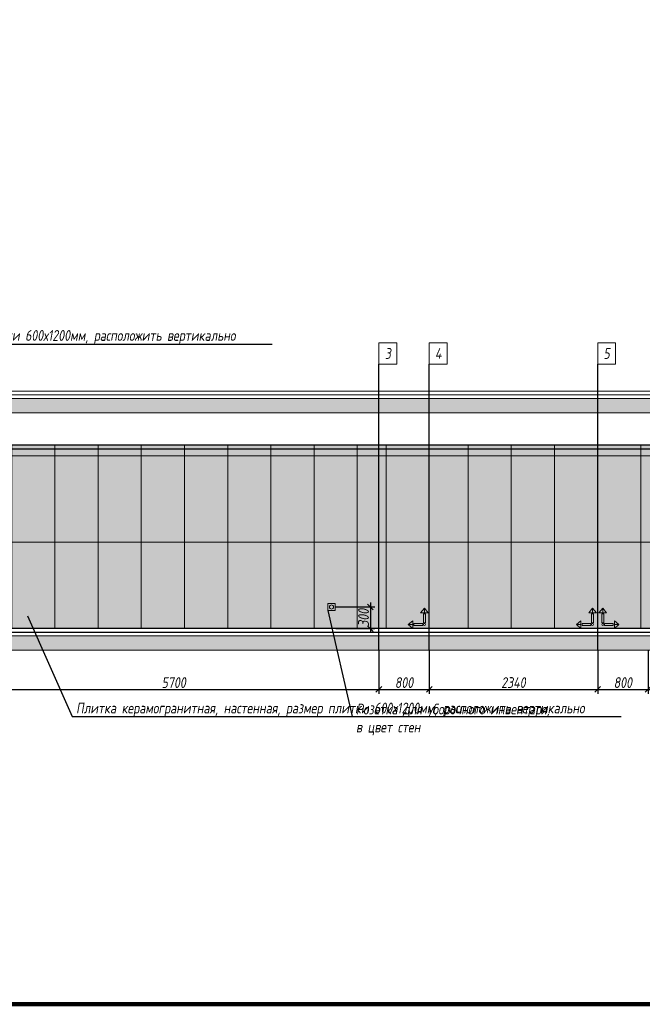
# Model space of a CAD drawing. Header units: millimetres. Extents: x -76220005 to 7466349, y -86687 to 22351.
# Tile 340 of 493: x 176016 to 184666, y -10017 to 3671. Entities that reach past the tile are written whole.
import ezdxf
from ezdxf import colors
from ezdxf.entities.mleader import LeaderData, LeaderLine
from ezdxf.math import Vec2, Vec3

# ---------------------------------------------------------------- set-up
doc = ezdxf.new("R2010")
doc.units = ezdxf.units.MM
doc.linetypes.add('DASHDOT', pattern=[25.4, 12.7, -6.35, 0, -6.35])
doc.layers.get('Defpoints').update_dxf_attribs({"color": 31})
for name, color, linetype, lineweight in [('A-DETL-GENF', 7, 'Continuous', 5), ('dim_pot', 183, 'Continuous', 9), ('nadpisi_v_tablice', 7, 'Continuous', 9), ('Отделка стен', 253, 'Continuous', 0)]:
    doc.layers.add(name, color=color, linetype=linetype, lineweight=lineweight)
doc.layers.add('dim_razv', color=7, linetype='DASHDOT', lineweight=9, true_color=0x285228)
doc.layers.add('pol', color=7, linetype='Continuous', lineweight=15, true_color=0x55666d)
doc.styles.add('fl_iso paper', font='isocpeur.ttf', dxfattribs={"width": 0.8, "oblique": 10})
doc.styles.add('In tre', font='isocpeur.ttf', dxfattribs={"width": 0.8, "oblique": 10})
doc.dimstyles.new('In tre 1_50', dxfattribs={"dimtxt": 150, "dimasz": 80, "dimexe": 60, "dimexo": 10, "dimgap": 20, "dimtad": 1, "dimdec": 0, "dimrnd": 5, "dimzin": 0, "dimdsep": 46, "dimtxsty": 'fl_iso paper', "dimblk": 'OBLIQUE', "dimcen": 0, "dimdle": 60, "dimadec": 0, "dimazin": 0, "dimtfac": 1, "dimtdec": 0, "dimtofl": 0, "dimtmove": 1, "dimatfit": 1, "dimfxl": 40, "dimtolj": 1, "dimtzin": 0, "dimarcsym": 1})

# ---------------------------------------------------------------- blocks, each defined once
blk = doc.blocks.new('_Oblique')
at = {"color": 0, "linetype": 'ByBlock', "lineweight": -2}
blk.add_line((-0.5, -0.5), (0.5, 0.5), dxfattribs=at)
blk = doc.blocks.new('*D123')
at = {"layer": 'Defpoints', "color": 0, "linetype": 'ByBlock', "transparency": 16777216}
for p in [(175306, -5093), (181006, -5093), (181006, -5639)]:
    blk.add_point(p, dxfattribs=at)
at = {"layer": 'dim_razv', "color": 0, "linetype": 'ByBlock', "lineweight": -2, "transparency": 16777216}
for p, q in [((175306, -5103), (175306, -5699)), ((181006, -5103), (181006, -5699)), ((175246, -5639), (181066, -5639))]:
    blk.add_line(p, q, dxfattribs=at)
at = {"layer": 'dim_razv', "color": 0, "linetype": 'ByBlock', "lineweight": -2, "transparency": 16777216, "xscale": 80, "yscale": 80, "zscale": 80, "rotation": 180}
blk.add_blockref('_Oblique', (175306, -5639), dxfattribs=at)
at = {"layer": 'dim_razv', "color": 0, "linetype": 'ByBlock', "lineweight": -2, "transparency": 16777216, "xscale": 80, "yscale": 80, "zscale": 80}
blk.add_blockref('_Oblique', (181006, -5639), dxfattribs=at)
at = {"layer": 'dim_razv', "color": 0, "linetype": 'ByBlock', "transparency": 16777216, "insert": (178156, -5544), "char_height": 150, "attachment_point": 5, "style": 'fl_iso paper'}
blk.add_mtext('\\A1;5700', dxfattribs=at)
blk = doc.blocks.new('*D124')
at = {"layer": 'Defpoints', "color": 0, "linetype": 'ByBlock', "transparency": 16777216}
for p in [(181006, -5093), (181706, -5093), (181706, -5639)]:
    blk.add_point(p, dxfattribs=at)
at = {"layer": 'dim_razv', "color": 0, "linetype": 'ByBlock', "lineweight": -2, "transparency": 16777216}
for p, q in [((181006, -5103), (181006, -5699)), ((181706, -5103), (181706, -5699)), ((180946, -5639), (181766, -5639))]:
    blk.add_line(p, q, dxfattribs=at)
at = {"layer": 'dim_razv', "color": 0, "linetype": 'ByBlock', "lineweight": -2, "transparency": 16777216, "xscale": 80, "yscale": 80, "zscale": 80, "rotation": 180}
blk.add_blockref('_Oblique', (181006, -5639), dxfattribs=at)
at = {"layer": 'dim_razv', "color": 0, "linetype": 'ByBlock', "lineweight": -2, "transparency": 16777216, "xscale": 80, "yscale": 80, "zscale": 80}
blk.add_blockref('_Oblique', (181706, -5639), dxfattribs=at)
at = {"layer": 'dim_razv', "color": 0, "linetype": 'ByBlock', "transparency": 16777216, "insert": (181356, -5544), "char_height": 150, "attachment_point": 5, "style": 'fl_iso paper'}
blk.add_mtext('\\A1;800', dxfattribs=at)
blk = doc.blocks.new('*D215')
at = {"layer": 'Defpoints', "color": 0, "linetype": 'ByBlock', "transparency": 16777216}
for p in [(180398, -4493), (180398, -4793), (180888, -4793)]:
    blk.add_point(p, dxfattribs=at)
at = {"layer": 'dim_razv', "color": 0, "linetype": 'ByBlock', "lineweight": -2, "transparency": 16777216}
for p, q in [((180408, -4493), (180948, -4493)), ((180888, -4433), (180888, -4853)), ((180408, -4793), (180948, -4793))]:
    blk.add_line(p, q, dxfattribs=at)
at = {"layer": 'dim_razv', "color": 0, "linetype": 'ByBlock', "lineweight": -2, "transparency": 16777216, "xscale": 80, "yscale": 80, "zscale": 80}
for p, rotation in [((180888, -4493), 90), ((180888, -4793), 270)]:
    blk.add_blockref('_Oblique', p, dxfattribs=dict(at, rotation=rotation))
at = {"layer": 'dim_razv', "color": 0, "linetype": 'ByBlock', "transparency": 16777216, "insert": (180793, -4643), "char_height": 150, "attachment_point": 5, "rotation": 90, "style": 'fl_iso paper'}
blk.add_mtext('\\A1;300', dxfattribs=at)
blk = doc.blocks.new('*D387')
at = {"layer": 'Defpoints', "color": 0, "linetype": 'ByBlock', "transparency": 16777216}
for p in [(181706, -5093), (184046, -5093), (184046, -5639)]:
    blk.add_point(p, dxfattribs=at)
at = {"layer": 'dim_razv', "color": 0, "linetype": 'ByBlock', "lineweight": -2, "transparency": 16777216}
for p, q in [((181706, -5103), (181706, -5699)), ((184046, -5103), (184046, -5699)), ((181646, -5639), (184106, -5639))]:
    blk.add_line(p, q, dxfattribs=at)
at = {"layer": 'dim_razv', "color": 0, "linetype": 'ByBlock', "lineweight": -2, "transparency": 16777216, "xscale": 80, "yscale": 80, "zscale": 80, "rotation": 180}
blk.add_blockref('_Oblique', (181706, -5639), dxfattribs=at)
at = {"layer": 'dim_razv', "color": 0, "linetype": 'ByBlock', "lineweight": -2, "transparency": 16777216, "xscale": 80, "yscale": 80, "zscale": 80}
blk.add_blockref('_Oblique', (184046, -5639), dxfattribs=at)
at = {"layer": 'dim_razv', "color": 0, "linetype": 'ByBlock', "transparency": 16777216, "insert": (182876, -5544), "char_height": 150, "attachment_point": 5, "style": 'fl_iso paper'}
blk.add_mtext('\\A1;2340', dxfattribs=at)
blk = doc.blocks.new('*D388')
at = {"layer": 'Defpoints', "color": 0, "linetype": 'ByBlock', "transparency": 16777216}
for p in [(184046, -5093), (184746, -5093), (184746, -5639)]:
    blk.add_point(p, dxfattribs=at)
at = {"layer": 'dim_razv', "color": 0, "linetype": 'ByBlock', "lineweight": -2, "transparency": 16777216}
for p, q in [((184046, -5103), (184046, -5699)), ((184746, -5103), (184746, -5699)), ((183986, -5639), (184806, -5639))]:
    blk.add_line(p, q, dxfattribs=at)
at = {"layer": 'dim_razv', "color": 0, "linetype": 'ByBlock', "lineweight": -2, "transparency": 16777216, "xscale": 80, "yscale": 80, "zscale": 80, "rotation": 180}
blk.add_blockref('_Oblique', (184046, -5639), dxfattribs=at)
at = {"layer": 'dim_razv', "color": 0, "linetype": 'ByBlock', "lineweight": -2, "transparency": 16777216, "xscale": 80, "yscale": 80, "zscale": 80}
blk.add_blockref('_Oblique', (184746, -5639), dxfattribs=at)
at = {"layer": 'dim_razv', "color": 0, "linetype": 'ByBlock', "transparency": 16777216, "insert": (184396, -5544), "char_height": 150, "attachment_point": 5, "style": 'fl_iso paper'}
blk.add_mtext('\\A1;800', dxfattribs=at)
blk = doc.blocks.new('1')
at = {"layer": 'pol', "linetype": 'ByBlock'}
h = blk.add_hatch(color=1, dxfattribs=at)
h.paths.add_polyline_path([(35776, 73135), (35803, 73135), (35803, 73259), (35776, 73259)])
h.paths.add_polyline_path([(35790, 73275), (35843, 73275), (35790, 73338)])
h.paths.add_polyline_path([(35790, 73275), (35736, 73275), (35790, 73338)])
edge = h.paths.add_edge_path()
edge.add_arc((35790, 73111), 13.4, 0, 360)
h = blk.add_hatch(color=1, dxfattribs=at)
h.paths.add_polyline_path([(35813, 73097), (35813, 73124), (35937, 73124), (35937, 73097)])
h.paths.add_polyline_path([(35952, 73111), (35952, 73164), (36016, 73111)])
h.paths.add_polyline_path([(35952, 73111), (35952, 73057), (36016, 73111)])
at = {"layer": 'pol', "color": 1, "linetype": 'ByBlock'}
for points in [[(35790, 73275), (35736, 73275), (35790, 73338), (35790, 73275)], [(35790, 73275), (35843, 73275), (35790, 73338), (35790, 73275)], [(35952, 73111), (35952, 73164), (36016, 73111), (35952, 73111)], [(35952, 73111), (35952, 73057), (36016, 73111), (35952, 73111)]]:
    blk.add_lwpolyline(points, dxfattribs=at)
for points in [[(35776, 73135), (35803, 73135), (35803, 73259), (35776, 73259)], [(35813, 73097), (35813, 73124), (35937, 73124), (35937, 73097)]]:
    blk.add_lwpolyline(points, close=True, dxfattribs=at)
blk.add_circle((35790, 73111), 13.4, dxfattribs=at)

msp = doc.modelspace()

# ---------------------------------------------------------------- hatches: boundary and pattern name
at = {"layer": 'A-DETL-GENF'}
h = msp.add_hatch(dxfattribs=at)
h.set_pattern_fill('ANSI35', color=256, scale=20, style=0)
h.paths.add_polyline_path([(253226, -1792.9), (253226, -1592.9), (152547.4, -1592.9), (152547.4, -1792.9)])
h.paths.add_polyline_path([(260386, -4892.9), (260386, -5092.9), (310754.9, -5092.9), (310754.9, -4892.9)])
h.paths.add_polyline_path([(253226, -5092.9), (253226, -4892.9), (152547.4, -4892.9), (152547.4, -5092.9)])
at = {"layer": 'dim_razv', "true_color": 0xeceae4, "transparency": 33554687}
h = msp.add_hatch(dxfattribs=at)
h.set_pattern_fill('AR-SAND', color=254, scale=3, angle=315)
h.set_pattern_definition([(352.5, (120932.77, 10341.21), (100.42605, 107.214405), [0, -115.824, 0, -129.54, 0, -123.825]), (322.5, (120932.77, 10341.21), (247.41986, 56.70328), [0, -62.484, 0, -104.394, 0, -40.005]), (282.5, (120866.5, 10407.49), (168.09969, -167.48995), [0, -38.1, 0, -137.16, 0, -179.07]), (272.5, (120866.5, 10407.49), (209.26523, -114.68433), [0, -19.05, 0, -89.916, 0, -102.87])])
h.paths.add_polyline_path([(153406, -2242.9), (153686, -2242.9), (153686, -4792.9), (153406, -4792.9)])
h.paths.add_polyline_path([(154736, -4792.9), (154736, -2242.9), (161596, -2242.9), (161596, -4792.9), (156686, -4792.9), (156686, -2592.9), (155236, -2592.9), (155236, -4792.9)])
h.paths.add_polyline_path([(156936, -4742.9), (157736, -4742.9), (157736, -4092.9), (156936, -4092.9)], flags=16)
h.paths.add_polyline_path([(163296, -4792.9), (163296, -2242.9), (191086, -2242.9), (191086, -4792.9), (170186, -4792.9), (170186, -2592.9), (168736, -2592.9), (168736, -4792.9), (165916, -4792.9), (165916, -2612.9), (163956, -2612.9), (163956, -4792.9)])
h.paths.add_polyline_path([(170586, -4742.9), (171386, -4742.9), (171386, -4092.9), (170586, -4092.9)], flags=16)
h.paths.add_polyline_path([(192596, -4792.9), (192596, -2592.9), (191086, -2592.9), (191086, -2242.9), (193191, -2242.9), (193191, -4792.9)])
h.paths.add_polyline_path([(194891, -4792.9), (194891, -2242.9), (206566, -2242.9), (206566, -4792.9), (206166, -4792.9), (206166, -2592.9), (204716, -2592.9), (204716, -4792.9), (197446, -4792.9), (197446, -2612.9), (195486, -2612.9), (195486, -4792.9)])
h.paths.add_polyline_path([(203611, -4742.9), (204411, -4742.9), (204411, -4092.9), (203611, -4092.9)], flags=16)
h.paths.add_polyline_path([(207616, -2242.9), (209226, -2242.9), (209226, -4792.9), (207616, -4792.9)])
h.paths.add_polyline_path([(210276, -2242.9), (210436, -2242.9), (210436, -4792.9), (210276, -4792.9)])
h.paths.add_polyline_path([(211486, -2242.9), (215566, -2242.9), (215566, -4792.9), (211486, -4792.9)])
h.paths.add_polyline_path([(216616, -2242.9), (228476, -2242.9), (228476, -4792.9), (216616, -4792.9)])
h.paths.add_polyline_path([(218226, -3362.9), (218976, -3362.9), (218976, -4712.9), (218226, -4712.9)], flags=16)
h.paths.add_polyline_path([(229526, -2242.9), (235726, -2242.9), (235726, -4792.9), (229526, -4792.9)])
h.paths.add_polyline_path([(231061, -3362.9), (231811, -3362.9), (231811, -4712.9), (231061, -4712.9)], flags=16)
h.paths.add_polyline_path([(236776, -4792.9), (245836, -4792.9), (245836, -2242.9), (236776, -2242.9)])
h.paths.add_polyline_path([(246886, -2242.9), (248546, -2242.9), (248546, -4792.9), (246886, -4792.9)])
h.paths.add_polyline_path([(249596, -4792.9), (249596, -2242.9), (252956, -2242.9), (252956, -2292.9), (253226, -2292.9), (253226, -1293.9), (260386, -1293.9), (260386, -2292.9), (260656, -2292.9), (260656, -2242.9), (261746, -2242.9), (261746, -4792.9)])
h.paths.add_polyline_path([(251521, -3362.9), (252271, -3362.9), (252271, -4712.9), (251521, -4712.9)], flags=16)
h.paths.add_polyline_path([(262796, -2242.9), (265136, -2242.9), (265136, -4792.9), (262796, -4792.9)])
h.paths.add_polyline_path([(266186, -2242.9), (270836, -2242.9), (270836, -4792.9), (266186, -4792.9)])
h.paths.add_polyline_path([(267181.5, -3362.9), (267931.5, -3362.9), (267931.5, -4712.9), (267181.5, -4712.9)], flags=16)
h.paths.add_polyline_path([(271886, -2242.9), (275986, -2242.9), (275986, -4792.9), (271886, -4792.9)])
h.paths.add_polyline_path([(277036, -2242.9), (285161, -2242.9), (285161, -4792.9), (277036, -4792.9)])
h.paths.add_polyline_path([(282406.3, -3362.9), (283156.3, -3362.9), (283156.3, -4712.9), (282406.3, -4712.9)], flags=16)
h.paths.add_polyline_path([(286211, -2242.9), (292786, -2242.9), (292786, -4792.9), (286211, -4792.9)])
h.paths.add_polyline_path([(290581.3, -3362.9), (291331.3, -3362.9), (291331.3, -4712.9), (290581.3, -4712.9)], flags=16)
h.paths.add_polyline_path([(293836, -2242.9), (296236, -2242.9), (296236, -4792.9), (293836, -4792.9)])
h.paths.add_polyline_path([(297286, -2242.9), (304516, -2242.9), (304516, -4792.9), (297286, -4792.9)])
h.paths.add_polyline_path([(305566, -2242.9), (306096, -2242.9), (306096, -4792.9), (305566, -4792.9)])
h.paths.add_polyline_path([(307146, -2242.9), (310246, -2242.9), (310246, -4792.9), (307146, -4792.9)])

# ---------------------------------------------------------------- linework, layer by layer
at = {"lineweight": 30}
for points in [[(181006, -5092.9), (181006, -1119.3)], [(181706, -5092.9), (181706, -1119.3)], [(184046, -5092.9), (184046, -1119.3)], [(252956, -2242.9), (153406, -2242.9), (153406, -2292.9), (252956, -2292.9)], [(253226, -4792.9), (153406, -4792.9)], [(153406, -4842.9), (253226, -4842.9)]]:
    msp.add_lwpolyline(points, dxfattribs=at)
at = {"lineweight": 13}
for points in [[(253226, -1492.9), (152547.4, -1492.9), (152547.4, -1542.9), (253226, -1542.9)], [(253226, -1592.9), (152547.4, -1592.9), (152547.4, -1542.9), (253226, -1542.9)], [(253226, -1592.9), (152547.4, -1592.9), (152547.4, -1792.9), (253226, -1792.9)], [(253226, -4892.9), (152547.4, -4892.9), (152547.4, -4842.9), (153206, -4842.9)], [(253226, -4892.9), (152547.4, -4892.9), (152547.4, -5092.9), (253226, -5092.9)], [(153406, -4842.9), (253226, -4842.9)]]:
    msp.add_lwpolyline(points, dxfattribs=at)
at = {"lineweight": 0}
msp.add_lwpolyline([(163296, -4792.9), (163296, -2242.9), (191086, -2242.9), (191086, -4792.9), (170186, -4792.9), (170186, -2592.9), (168736, -2592.9), (168736, -4792.9), (165916, -4792.9), (165916, -2612.9), (163956, -2612.9), (163956, -4792.9)], close=True, dxfattribs=at)
at = {"lineweight": 13}
msp.add_lwpolyline([(180297.6, -4542.9), (180297.6, -4442.9), (180397.6, -4442.9), (180397.6, -4542.9)], close=True, dxfattribs=at)
msp.add_circle((180347.6, -4492.9), 28.4, dxfattribs=at)
at = {"layer": 'Defpoints', "color": 1, "lineweight": 100}
msp.add_lwpolyline([(145825.4, -10016.5), (315237.4, -10016.5), (315237.4, 17359), (145825.4, 17359)], close=True, dxfattribs=at)
at = {"layer": 'dim_pot', "color": 10, "lineweight": 0}
for points in [[(181006, -819.3), (181256, -819.3), (181256, -1119.3), (181006, -1119.3)], [(181706, -819.3), (181956, -819.3), (181956, -1119.3), (181706, -1119.3)], [(184046, -819.3), (184296, -819.3), (184296, -1119.3), (184046, -1119.3)]]:
    msp.add_lwpolyline(points, close=True, dxfattribs=at)
at = {"layer": 'Отделка стен', "transparency": 33554687}
for points in [[(175906, -2242.9), (175906, -2392.9), (176506, -2392.9), (176506, -2242.9)], [(176506, -2242.9), (176506, -2392.9), (177106, -2392.9), (177106, -2242.9)], [(177106, -2242.9), (177106, -2392.9), (177706, -2392.9), (177706, -2242.9)], [(177706, -2242.9), (177706, -2392.9), (178306, -2392.9), (178306, -2242.9)], [(178306, -2242.9), (178306, -2392.9), (178906, -2392.9), (178906, -2242.9)], [(178906, -2242.9), (178906, -2392.9), (179506, -2392.9), (179506, -2242.9)], [(179506, -2242.9), (179506, -2392.9), (180106, -2392.9), (180106, -2242.9)], [(180106, -2242.9), (180106, -2392.9), (180706, -2392.9), (180706, -2242.9)], [(180706, -2242.9), (180706, -2392.9), (181106, -2392.9), (181106, -2242.9)], [(181106, -2242.9), (181106, -2392.9), (182246, -2392.9), (182246, -2242.9)], [(182246, -2242.9), (182246, -2392.9), (182846, -2392.9), (182846, -2242.9)], [(182846, -2242.9), (182846, -2392.9), (183446, -2392.9), (183446, -2242.9)], [(183446, -2242.9), (183446, -2392.9), (184046, -2392.9), (184046, -2242.9)], [(184046, -2242.9), (184046, -2392.9), (184646, -2392.9), (184646, -2242.9)], [(184646, -2242.9), (184646, -2392.9), (184896, -2392.9), (184896, -2242.9)], [(175906, -2392.9), (175906, -3592.9), (176506, -3592.9), (176506, -2392.9)], [(176506, -2392.9), (176506, -3592.9), (177106, -3592.9), (177106, -2392.9)], [(177106, -2392.9), (177106, -3592.9), (177706, -3592.9), (177706, -2392.9)], [(177706, -2392.9), (177706, -3592.9), (178306, -3592.9), (178306, -2392.9)], [(178306, -2392.9), (178306, -3592.9), (178906, -3592.9), (178906, -2392.9)], [(178906, -2392.9), (178906, -3592.9), (179506, -3592.9), (179506, -2392.9)], [(179506, -2392.9), (179506, -3592.9), (180106, -3592.9), (180106, -2392.9)], [(180106, -2392.9), (180106, -3592.9), (180706, -3592.9), (180706, -2392.9)], [(180706, -2392.9), (180706, -3592.9), (181106, -3592.9), (181106, -2392.9)], [(181106, -2392.9), (181106, -3592.9), (182246, -3592.9), (182246, -2392.9)], [(182246, -2392.9), (182246, -3592.9), (182846, -3592.9), (182846, -2392.9)], [(182846, -2392.9), (182846, -3592.9), (183446, -3592.9), (183446, -2392.9)], [(183446, -2392.9), (183446, -3592.9), (184046, -3592.9), (184046, -2392.9)], [(184046, -2392.9), (184046, -3592.9), (184646, -3592.9), (184646, -2392.9)], [(184646, -2392.9), (184646, -3592.9), (184896, -3592.9), (184896, -2392.9)], [(175906, -3592.9), (175906, -4792.9), (176506, -4792.9), (176506, -3592.9)], [(176506, -3592.9), (176506, -4792.9), (177106, -4792.9), (177106, -3592.9)], [(177106, -3592.9), (177106, -4792.9), (177706, -4792.9), (177706, -3592.9)], [(177706, -3592.9), (177706, -4792.9), (178306, -4792.9), (178306, -3592.9)], [(178306, -3592.9), (178306, -4792.9), (178906, -4792.9), (178906, -3592.9)], [(178906, -3592.9), (178906, -4792.9), (179506, -4792.9), (179506, -3592.9)], [(179506, -3592.9), (179506, -4792.9), (180106, -4792.9), (180106, -3592.9)], [(180106, -3592.9), (180106, -4792.9), (180706, -4792.9), (180706, -3592.9)], [(180706, -3592.9), (180706, -4792.9), (181106, -4792.9), (181106, -3592.9)], [(181106, -3592.9), (181106, -4792.9), (182246, -4792.9), (182246, -3592.9)], [(182246, -3592.9), (182246, -4792.9), (182846, -4792.9), (182846, -3592.9)], [(182846, -3592.9), (182846, -4792.9), (183446, -4792.9), (183446, -3592.9)], [(183446, -3592.9), (183446, -4792.9), (184046, -4792.9), (184046, -3592.9)], [(184046, -3592.9), (184046, -4792.9), (184646, -4792.9), (184646, -3592.9)], [(184646, -3592.9), (184646, -4792.9), (184896, -4792.9), (184896, -3592.9)]]:
    msp.add_lwpolyline(points, close=True, dxfattribs=at)

# ---------------------------------------------------------------- block references
at = {"linetype": 'ByBlock', "yscale": 0.9938708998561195, "zscale": 0.9938708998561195}
for p, xscale in [((217209.3, -77399.2), -0.9938708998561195), ((219545.7, -77399.2), -0.9938708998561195), ((148546.4, -77399.2), 0.9938708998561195)]:
    msp.add_blockref('1', p, dxfattribs=dict(at, xscale=xscale))

# ---------------------------------------------------------------- texts
at = {"layer": 'dim_pot', "color": 10, "lineweight": 0, "char_height": 150, "attachment_point": 5, "style": 'fl_iso paper'}
for s, insert in [('3', (181131, -969.3)), ('4', (181831, -969.3)), ('5', (184171, -969.3))]:
    msp.add_mtext_dynamic_manual_height_columns(s, width=190.261, gutter_width=1350, heights=[0], dxfattribs=dict(at, insert=insert))
at = {"layer": 'nadpisi_v_tablice', "lineweight": 18, "attachment_point": 1, "style": 'fl_iso paper'}
for s, insert, char_height, width in [('\\pi1232.9;Условные обозначения систем ОВиК', (110923.7, -1449.4), 400, 9720.362), ('\\pi1853.2;Обозначение \\P\\pi1685.2;и изображение', (108648.8, -2794.1), 300, 5595.365)]:
    msp.add_mtext(s, dxfattribs=dict(at, insert=insert, char_height=char_height, width=width))

# ---------------------------------------------------------------- dimensions: what is measured, and where the dimension line sits
at = {"layer": 'dim_razv', "linetype": 'ByBlock'}
dim = msp.add_linear_dim(base=(180888, -4792.9), p1=(180397.6, -4492.9), p2=(180397.6, -4792.9), angle=90, dimstyle='In tre 1_50', dxfattribs=at)
dim.commit()
dim.dimension.update_dxf_attribs({"geometry": '*D215', "text_midpoint": (180793, -4642.9)})
for base, p1, p2, picture, middle in [((181006, -5639.1), (175306, -5092.9), (181006, -5092.9), '*D123', (178156, -5544.1)), ((184046, -5639.1), (181706, -5092.9), (184046, -5092.9), '*D387', (182876, -5544.1))]:
    dim = msp.add_linear_dim(base=base, p1=p1, p2=p2, dimstyle='In tre 1_50', dxfattribs=at)
    dim.commit()
    dim.dimension.update_dxf_attribs({"geometry": picture, "text_midpoint": middle})
for base, p1, p2, picture, middle in [((181706, -5639.1), (181006, -5092.9), (181706, -5092.9), '*D124', (181356, -5544.1)), ((184746, -5639.1), (184046, -5092.9), (184746, -5092.9), '*D388', (184396, -5544.1))]:
    dim = msp.add_linear_dim(base=base, p1=p1, p2=p2, text='800', dimstyle='In tre 1_50', dxfattribs=at)
    dim.commit()
    dim.dimension.update_dxf_attribs({"geometry": picture, "text_midpoint": middle})

# ---------------------------------------------------------------- leaders
at = {"layer": 'dim_razv', "color": 0, "linetype": 'ByBlock'}
ml = msp.add_multileader_mtext('Standard', dxfattribs=at)
ml.set_content('Потолок подвесной, реечный\\Pрейка 50х50 белого цвета, шаг рейки 120-125мм', style='In tre')
ml.set_leader_properties()
ml.build(insert=Vec2(0, 0))
ml.multileader.update_dxf_attribs({"text_left_attachment_type": 6, "text_right_attachment_type": 6, "dogleg_length": 1, "arrow_head_size": 0, "scale": 50})
ctx = ml.context
ctx.base_point, ctx.scale, ctx.char_height, ctx.arrow_head_size, ctx.landing_gap_size, ctx.plane_origin = Vec3(165834, -424.7), 50, 150, 0, 4.5, Vec3(174381.1, -2219.3)
ctx.left_attachment, ctx.right_attachment = 6, 6
notes = []
notes.append((ctx, [(0, (1, 1, 0), (168085.9, -424.7), (-1, 0), 50, [(1, [(168268.7, -2242.9)], 0, [])])]))
ctx.mtext.insert, ctx.mtext.width, ctx.mtext.defined_height, ctx.mtext.flow_direction = Vec3(165838.5, -229.7), 2509.515, 696.6, 5
ml = msp.add_multileader_mtext('Standard', dxfattribs=at)
ml.set_content('Окраска запотолочного пространства в белый цвет RAL9016', style='In tre')
ml.set_leader_properties()
ml.build(insert=Vec2(0, 0))
ml.multileader.update_dxf_attribs({"text_left_attachment_type": 6, "text_right_attachment_type": 6, "dogleg_length": 1, "arrow_head_size": 0, "scale": 50})
ctx = ml.context
ctx.base_point, ctx.scale, ctx.char_height, ctx.arrow_head_size, ctx.landing_gap_size, ctx.plane_origin = Vec3(169169.7, -513.2), 50, 150, 0, 4.5, Vec3(174004.3, -4203.8)
ctx.left_attachment, ctx.right_attachment = 6, 6
notes.append((ctx, [(0, (1, 1, 0), (169119.7, -513.2), (1, 0), 50, [(0, [(168829.4, -1980.7)], 0, [])])]))
ctx.mtext.insert, ctx.mtext.width, ctx.mtext.flow_direction = Vec3(169174.2, -333.2), 3148.852, 5
ml = msp.add_multileader_mtext('Standard', dxfattribs=at)
ml.set_content('Решетка вентиляционная декоративная 850х400 в цвет стен', style='In tre')
ml.set_leader_properties()
ml.build(insert=Vec2(0, 0))
ml.multileader.update_dxf_attribs({"text_left_attachment_type": 6, "text_right_attachment_type": 6, "dogleg_length": 1, "arrow_head_size": 0, "scale": 50})
ctx = ml.context
ctx.base_point, ctx.scale, ctx.char_height, ctx.arrow_head_size, ctx.landing_gap_size, ctx.plane_origin = Vec3(159670.8, -762.6), 50, 150, 0, 4.5, Vec3(169161.1, -2850.3)
ctx.left_attachment, ctx.right_attachment = 6, 6
notes.append((ctx, [(0, (1, 1, 0), (162578.1, -762.6), (-1, 0), 50, [(1, [(162936, -2092.9)], 0, [])])]))
ctx.mtext.insert, ctx.mtext.width, ctx.mtext.defined_height, ctx.mtext.flow_direction = Vec3(159675.3, -567.6), 2996.732, 696.6, 5
ml = msp.add_multileader_mtext('Standard', dxfattribs=at)
ml.set_content('Плитка керамогранитная, настенная, размер плитки 600х1200мм, расположить вертикально', style='In tre')
ml.set_leader_properties()
ml.build(insert=Vec2(0, 0))
ml.multileader.update_dxf_attribs({"text_left_attachment_type": 6, "text_right_attachment_type": 6, "dogleg_length": 1, "arrow_head_size": 0, "scale": 50})
ctx = ml.context
ctx.base_point, ctx.scale, ctx.char_height, ctx.arrow_head_size, ctx.landing_gap_size, ctx.plane_origin = Vec3(171944.9, -838.4), 50, 150, 0, 4.5, Vec3(173859, -958.9)
ctx.left_attachment, ctx.right_attachment = 6, 6
notes.append((ctx, [(1, (1, 1, 0), (171894.9, -838.4), (1, 0), 50, [(1, [(171327.7, -2532.3)], 0, [])])]))
ctx.mtext.insert, ctx.mtext.width, ctx.mtext.defined_height, ctx.mtext.flow_direction = Vec3(171949.4, -643.4), 3060.297, 696.6, 5
ml = msp.add_multileader_mtext('Standard', dxfattribs=at)
ml.set_content('Плитка керамогранитная, настенная, размер плитки 600х1200мм, расположить вертикально', style='In tre')
ml.set_leader_properties()
ml.build(insert=Vec2(0, 0))
ml.multileader.update_dxf_attribs({"text_left_attachment_type": 6, "text_right_attachment_type": 6, "dogleg_length": 1, "arrow_head_size": 0, "scale": 50})
ctx = ml.context
ctx.base_point, ctx.scale, ctx.char_height, ctx.arrow_head_size, ctx.landing_gap_size, ctx.plane_origin = Vec3(176795, -6017.6), 50, 150, 0, 4.5, Vec3(178809.1, -6138)
ctx.left_attachment, ctx.right_attachment = 6, 6
notes.append((ctx, [(1, (1, 1, 0), (176745, -6017.6), (1, 0), 50, [(1, [(176126.5, -4616.3)], 0, [])])]))
ctx.mtext.insert, ctx.mtext.width, ctx.mtext.defined_height, ctx.mtext.flow_direction = Vec3(176799.5, -5822.6), 3060.297, 696.6, 5
ml = msp.add_multileader_mtext('Standard', dxfattribs=at)
ml.set_content('Розетка для уборочного инвентаря, \\Pв цвет стен', style='In tre')
ml.set_leader_properties()
ml.build(insert=Vec2(0, 0))
ml.multileader.update_dxf_attribs({"text_left_attachment_type": 6, "text_right_attachment_type": 6, "dogleg_length": 1, "arrow_head_size": 0, "scale": 50})
ctx = ml.context
ctx.base_point, ctx.scale, ctx.char_height, ctx.arrow_head_size, ctx.landing_gap_size, ctx.plane_origin = Vec3(180684.5, -6017.6), 50, 150, 0, 4.5, Vec3(178761, -6138)
ctx.left_attachment, ctx.right_attachment = 6, 6
notes.append((ctx, [(1, (1, 1, 0), (180634.5, -6017.6), (1, 0), 50, [(1, [(180297.6, -4542.9)], 0, [])])]))
ctx.mtext.insert, ctx.mtext.width, ctx.mtext.defined_height, ctx.mtext.flow_direction = Vec3(180689, -5837.6), 3060.297, 696.6, 5
ml = msp.add_multileader_mtext('Standard', dxfattribs=at)
ml.set_content('Решетка вентиляционная декоративная 700х550 в цвет стен', style='In tre')
ml.set_leader_properties()
ml.build(insert=Vec2(0, 0))
ml.multileader.update_dxf_attribs({"text_left_attachment_type": 6, "text_right_attachment_type": 6, "dogleg_length": 1, "arrow_head_size": 0, "scale": 50})
ctx = ml.context
ctx.base_point, ctx.scale, ctx.char_height, ctx.arrow_head_size, ctx.landing_gap_size, ctx.plane_origin = Vec3(153211.1, -5975.2), 50, 150, 0, 4.5, Vec3(162642.7, -7769.7)
ctx.left_attachment, ctx.right_attachment = 6, 6
notes.append((ctx, [(0, (1, 1, 0), (156106.4, -5975.2), (-1, 0), 50, [(1, [(157181, -4692.9)], 0, [])])]))
ctx.mtext.insert, ctx.mtext.width, ctx.mtext.defined_height, ctx.mtext.flow_direction = Vec3(153215.6, -5780.2), 2949.976, 696.6, 5
ml = msp.add_multileader_mtext('Standard', dxfattribs=at)
ml.set_content('Зеркало на стене, выполнить в один уровень с отделкой стен', style='In tre')
ml.set_leader_properties()
ml.build(insert=Vec2(0, 0))
ml.multileader.update_dxf_attribs({"text_left_attachment_type": 6, "text_right_attachment_type": 6, "dogleg_length": 1, "arrow_head_size": 0, "scale": 50})
ctx = ml.context
ctx.base_point, ctx.scale, ctx.char_height, ctx.arrow_head_size, ctx.landing_gap_size, ctx.plane_origin = Vec3(158376.6, -5975.2), 50, 150, 0, 4.5, Vec3(167928.6, -7769.7)
ctx.left_attachment, ctx.right_attachment = 6, 6
notes.append((ctx, [(0, (1, 1, 0), (161299.2, -5975.2), (-1, 0), 50, [(1, [(162466.9, -4692.9)], 0, [])])]))
ctx.mtext.insert, ctx.mtext.width, ctx.mtext.defined_height, ctx.mtext.flow_direction = Vec3(158381.1, -5780.2), 3043.138, 696.6, 5
ml = msp.add_multileader_mtext('Standard', dxfattribs=at)
ml.set_content('Решетка вентиляционная декоративная 700х550 в цвет стен', style='In tre')
ml.set_leader_properties()
ml.build(insert=Vec2(0, 0))
ml.multileader.update_dxf_attribs({"text_left_attachment_type": 6, "text_right_attachment_type": 6, "dogleg_length": 1, "arrow_head_size": 0, "scale": 50})
ctx = ml.context
ctx.base_point, ctx.scale, ctx.char_height, ctx.arrow_head_size, ctx.landing_gap_size, ctx.plane_origin = Vec3(166917.5, -5975.2), 50, 150, 0, 4.5, Vec3(176395.8, -7769.7)
ctx.left_attachment, ctx.right_attachment = 6, 6
notes.append((ctx, [(0, (1, 1, 0), (169812.8, -5975.2), (-1, 0), 50, [(1, [(170934.2, -4692.9)], 0, [])])]))
ctx.mtext.insert, ctx.mtext.width, ctx.mtext.defined_height, ctx.mtext.flow_direction = Vec3(166922, -5780.2), 2996.732, 696.6, 5
for ctx, leaders in notes:
    for number, flags, end, landing, length, lines in leaders:
        leader = LeaderData()
        leader.index, (leader.has_last_leader_line, leader.has_dogleg_vector, leader.attachment_direction) = number, flags
        leader.last_leader_point, leader.dogleg_vector, leader.dogleg_length = Vec3(end), Vec3(landing), length
        for number, points, colour, breaks in lines:
            line = LeaderLine()
            line.index, line.vertices, line.color, line.breaks = number, Vec3.list(points), colors.encode_raw_color(colour), breaks
            leader.lines.append(line)
        ctx.leaders.append(leader)

doc.saveas('drawing.dxf')
